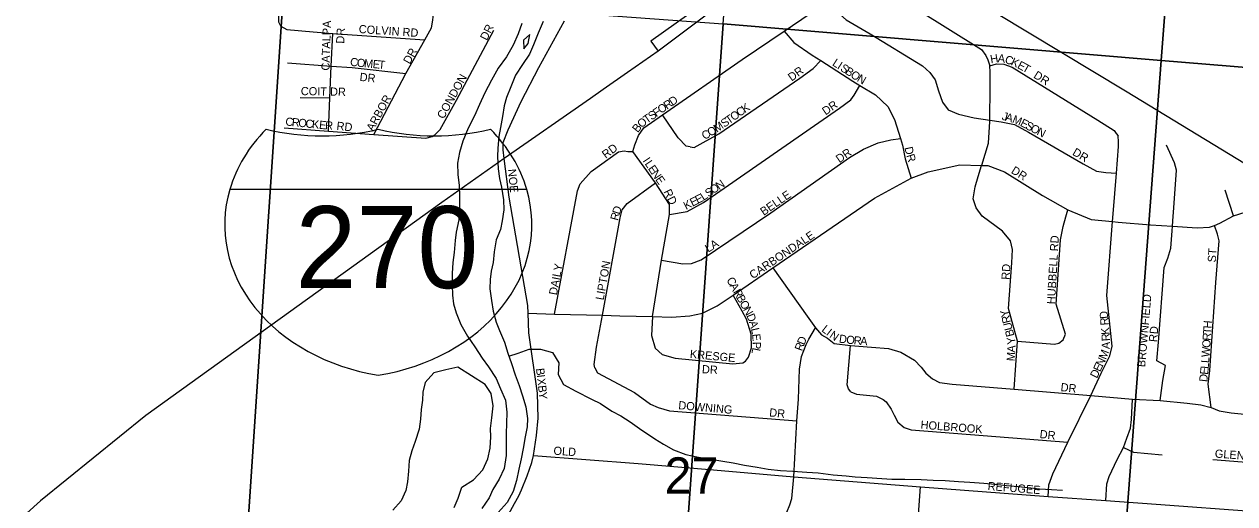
# Model space of a CAD drawing. Extents: x 0 to 34, y 0 to 22.
# Drawn here: x 7.024 to 8.423, y 18.421 to 18.975 of the extents above; entities that cross this region are included whole.
import ezdxf

# ---------------------------------------------------------------- set-up
doc = ezdxf.new("R2010")
doc.units = 0
for name, color, linetype in [('GM_X_City_Street', 7, 'Continuous'), ('GM_X_City_Street_Text', 7, 'Continuous'), ('GM_X_Interchange_Ramps', 7, 'Continuous'), ('GM_X_Interstate_Location', 7, 'Continuous'), ('GM_X_Interstate_Route', 7, 'Continuous'), ('GM_X_Interstate_Shield', 7, 'Continuous'), ('GM_X_Major_River', 7, 'Continuous'), ('GM_X_Minor_Lake', 7, 'Continuous'), ('GM_X_Minor_River', 7, 'Continuous'), ('GM_X_Rail_Line', 7, 'Continuous'), ('GM_X_Section', 7, 'Continuous'), ('GM_X_Section_Text', 7, 'Continuous')]:
    doc.layers.add(name, color=color, linetype=linetype)

msp = doc.modelspace()

# ---------------------------------------------------------------- linework, layer by layer
at = {"layer": 'GM_X_City_Street'}
for points in [[(7.7277, 18.8279), (7.7297, 18.8355), (7.7341, 18.846), (7.7403, 18.855), (7.7619, 18.87), (7.8538, 18.9339), (7.9024, 18.9667), (7.9529, 19.0008), (7.9837, 19.0216), (7.9903, 19.026), (7.9974, 19.0266), (8.0199, 19.0148), (8.1304, 18.9454), (8.1355, 18.9384), (8.1377, 18.9334), (8.1402, 18.9266)], [(7.3208, 18.9725), (7.3183, 18.9771), (7.3189, 18.9915), (7.3179, 18.9976), (7.3181, 19.0078)], [(7.9529, 19.0008), (7.9605, 18.9917), (7.9742, 18.9797), (8.0018, 18.9635), (8.0623, 18.9266), (8.0709, 18.9189), (8.0768, 18.9104), (8.0807, 18.8978), (8.0853, 18.8848), (8.092, 18.8759), (8.1039, 18.8707), (8.122, 18.8666), (8.1401, 18.864), (8.1533, 18.8621), (8.1687, 18.8588), (8.1848, 18.8501), (8.248, 18.8135), (8.2633, 18.8049), (8.2742, 18.8035), (8.2864, 18.8028)], [(7.4283, 18.8473), (7.4652, 18.9179), (7.4872, 18.9566), (7.495, 18.9705), (7.4959, 18.9769), (7.4982, 18.9939)], [(7.3208, 18.9725), (7.3279, 18.9686), (7.3581, 18.9657), (7.3807, 18.9641), (7.4872, 18.9566)], [(7.5744, 18.3911), (7.5908, 18.4214), (7.5959, 18.4304), (7.5989, 18.4371), (7.6053, 18.4533), (7.6109, 18.4689), (7.6129, 18.4768), (7.6161, 18.4998), (7.6182, 18.52), (7.6175, 18.5489), (7.6073, 18.6183), (7.6066, 18.641), (7.6063, 18.6498), (7.5846, 18.7749), (7.5789, 18.8195), (7.5776, 18.8296), (7.5777, 18.838), (7.5834, 18.8528), (7.5984, 18.8853), (7.6191, 18.9248), (7.6485, 18.9786)], [(7.3759, 18.8513), (7.3775, 18.8897), (7.3791, 18.9263), (7.3807, 18.9641)], [(7.4986, 18.847), (7.5048, 18.853), (7.5236, 18.8871), (7.5668, 18.9679)], [(7.9024, 18.9667), (7.9136, 18.9536), (7.9348, 18.9391), (7.9449, 18.9326), (7.9819, 18.9089), (7.99, 18.904), (8.008, 18.8932), (8.0221, 18.8796), (8.0301, 18.8647), (8.0367, 18.8426), (8.039, 18.8349), (8.0424, 18.8192), (8.0493, 18.7968)], [(7.3283, 18.9302), (7.3791, 18.9263), (7.4034, 18.9245), (7.4652, 18.9179)], [(7.7936, 18.833), (7.7985, 18.8322), (7.8271, 18.8483), (7.9207, 18.9124), (7.936, 18.9235), (7.9449, 18.9326)], [(8.1402, 18.9266), (8.1478, 18.9291), (8.1561, 18.9285), (8.1659, 18.9249), (8.2648, 18.8637), (8.2839, 18.8519), (8.2861, 18.8484), (8.2883, 18.8457)], [(8.168, 18.5535), (8.1719, 18.6088), (8.1618, 18.6464), (8.1655, 18.6991), (8.1662, 18.7146), (8.1641, 18.7245), (8.1549, 18.7357), (8.1311, 18.7529), (8.1241, 18.7625), (8.1209, 18.7732), (8.1231, 18.7868), (8.1267, 18.7989), (8.1306, 18.8117), (8.1307, 18.8121), (8.1384, 18.8374), (8.1401, 18.8624), (8.1401, 18.864), (8.1405, 18.9023), (8.1405, 18.9197), (8.1402, 18.9266)], [(7.7701, 18.7551), (7.7902, 18.7583), (7.8093, 18.7689), (7.9665, 18.8777), (7.9795, 18.8873), (7.9834, 18.8929), (7.99, 18.904)], [(7.3433, 18.89), (7.3775, 18.8897)], [(7.7936, 18.833), (7.7891, 18.8339), (7.7798, 18.8436), (7.7619, 18.87)], [(7.3245, 18.8551), (7.3759, 18.8513), (7.4283, 18.8473), (7.4883, 18.8431), (7.4955, 18.8452), (7.4986, 18.847)], [(8.2073, 18.4294), (8.2084, 18.4431), (8.2128, 18.4557), (8.2303, 18.4921), (8.2569, 18.546), (8.2687, 18.5719), (8.2788, 18.5918), (8.2816, 18.6029), (8.2751, 18.6615), (8.282, 18.7469), (8.2827, 18.7559), (8.2864, 18.8028), (8.2888, 18.8336), (8.2889, 18.8389), (8.2883, 18.8457)], [(7.7607, 18.7024), (7.7852, 18.6981), (7.7954, 18.6986), (7.8065, 18.7026), (7.8869, 18.7571), (7.9778, 18.8206), (7.9939, 18.8305), (8.011, 18.8377), (8.0255, 18.8412), (8.0367, 18.8426)], [(8.3519, 18.7531), (8.3522, 18.7572), (8.3556, 18.806), (8.3535, 18.8148), (8.3444, 18.8351)], [(7.637, 18.64), (7.6636, 18.7822), (7.6665, 18.7905), (7.6792, 18.8046), (7.7111, 18.8275), (7.7175, 18.8285), (7.7216, 18.8277), (7.7277, 18.8279)], [(7.7503, 18.6371), (7.7607, 18.7024), (7.7701, 18.7551), (7.7699, 18.7667), (7.7536, 18.7914), (7.7277, 18.8279)], [(7.6066, 18.641), (7.637, 18.64), (7.6924, 18.6386), (7.7125, 18.6381), (7.7503, 18.6371), (7.7722, 18.6365), (7.7934, 18.638), (7.8082, 18.6411), (7.825, 18.6495), (7.8433, 18.662), (7.8893, 18.6935), (8.0067, 18.774), (8.0493, 18.7968), (8.069, 18.8043), (8.1054, 18.8123), (8.1306, 18.8117), (8.1379, 18.8116), (8.1571, 18.8044), (8.2011, 18.7769), (8.2302, 18.7602), (8.2573, 18.7492), (8.282, 18.7469), (8.2882, 18.7463), (8.3256, 18.7432), (8.3511, 18.7415), (8.3795, 18.7395), (8.3939, 18.7403), (8.3995, 18.7423), (8.4057, 18.7448)], [(7.6837, 18.5779), (7.6827, 18.5818), (7.6857, 18.6018), (7.6924, 18.6386), (7.7129, 18.7512), (7.7154, 18.7602), (7.7208, 18.7677), (7.7536, 18.7914)], [(8.4216, 18.7533), (8.4122, 18.7832)], [(8.225, 18.6103), (8.2275, 18.6168), (8.2167, 18.6513), (8.2216, 18.7256), (8.225, 18.7411), (8.2278, 18.7524), (8.2302, 18.7602)], [(8.3368, 18.5402), (8.3398, 18.5632), (8.3432, 18.5807), (8.333, 18.586), (8.3349, 18.6076), (8.3416, 18.694), (8.3456, 18.7045), (8.3492, 18.7162), (8.3508, 18.7363), (8.3511, 18.7415), (8.3519, 18.7531)], [(8.4057, 18.7448), (8.406, 18.7449), (8.4216, 18.7533), (8.4351, 18.7577), (8.4468, 18.7582), (8.4711, 18.7455), (8.5285, 18.7102), (8.6208, 18.6507)], [(8.3958, 18.5322), (8.3922, 18.5593), (8.3944, 18.5748), (8.4013, 18.6764), (8.4049, 18.7245), (8.4032, 18.7322), (8.3995, 18.7423)], [(7.8893, 18.6935), (7.9288, 18.6378), (7.9387, 18.624), (7.9457, 18.6162), (7.9525, 18.6123), (7.9603, 18.6061), (7.9789, 18.6038), (8.0032, 18.602), (8.0228, 18.6002), (8.0373, 18.596), (8.0529, 18.5868), (8.0606, 18.5789), (8.066, 18.5718), (8.0739, 18.5654), (8.0821, 18.5609), (8.0964, 18.5591), (8.168, 18.5535), (8.2569, 18.546), (8.3051, 18.542), (8.3368, 18.5402), (8.3682, 18.5374), (8.3838, 18.5353), (8.3958, 18.5322), (8.4049, 18.5282), (8.4188, 18.5259), (8.4381, 18.5243)], [(7.8578, 18.5858), (7.8613, 18.5903), (7.8645, 18.6012), (7.8641, 18.6168), (7.8588, 18.6343), (7.854, 18.6435), (7.8433, 18.662)], [(7.7503, 18.6371), (7.7491, 18.6153), (7.7534, 18.6008), (7.7615, 18.5934), (7.7766, 18.589), (7.843, 18.5827), (7.8547, 18.5839), (7.8578, 18.5858)], [(7.8731, 18.2583), (7.8763, 18.3209), (7.8873, 18.3541), (7.8883, 18.3684), (7.8899, 18.3787), (7.8962, 18.3942), (7.9054, 18.4113), (7.9089, 18.42), (7.9112, 18.4273), (7.9135, 18.4521), (7.9171, 18.5169), (7.9189, 18.5419), (7.92, 18.5765), (7.9225, 18.5909), (7.9277, 18.6049), (7.9309, 18.6112), (7.9387, 18.624)], [(8.1719, 18.6088), (8.2147, 18.6055), (8.2197, 18.6065), (8.225, 18.6103)], [(7.9794, 18.5504), (7.9766, 18.5537), (7.9753, 18.5583), (7.9789, 18.6038)], [(7.6837, 18.5779), (7.6866, 18.5722), (7.7293, 18.5494), (7.7481, 18.5359), (7.7568, 18.5323), (7.7698, 18.5285), (7.9171, 18.5169)], [(7.9794, 18.5504), (7.986, 18.5475), (8.0091, 18.5452), (8.0167, 18.5415), (8.0203, 18.5386), (8.0262, 18.5302), (8.0294, 18.5233), (8.0338, 18.5154), (8.0409, 18.5093), (8.0491, 18.5064), (8.2303, 18.4921)], [(8.274, 18.4248), (8.2753, 18.4439), (8.2781, 18.4526), (8.2872, 18.4722), (8.2944, 18.486), (8.2985, 18.4968), (8.3026, 18.5083), (8.3036, 18.5184), (8.3051, 18.542)], [(8.2944, 18.486), (8.3061, 18.4807), (8.3394, 18.4777)], [(7.6129, 18.4768), (7.7338, 18.4674), (7.8206, 18.4602), (7.9135, 18.4521), (8.0598, 18.4406), (8.2073, 18.4294), (8.274, 18.4248), (8.3322, 18.4205), (8.4476, 18.4123)], [(8.3978, 18.4722), (8.4509, 18.468)], [(8.0404, 18.2075), (8.0391, 18.2208), (8.0401, 18.2337), (8.0444, 18.289), (8.0468, 18.3197), (8.0557, 18.3816), (8.0598, 18.4406)]]:
    msp.add_lwpolyline(points, dxfattribs=at)
at = {"layer": 'GM_X_Interchange_Ramps'}
msp.add_lwpolyline([(7.9239, 19.08), (7.7484, 18.9552), (7.7568, 18.9437)], dxfattribs=at)
at = {"layer": 'GM_X_Interstate_Route'}
for points in [[(7.9438, 19.0832), (7.8108, 18.9839), (7.7568, 18.9437)], [(7.7568, 18.9437), (7.7212, 18.9189)], [(7.7212, 18.9189), (7.6934, 18.8994), (7.6785, 18.889)], [(7.6785, 18.889), (7.5789, 18.8195), (7.5067, 18.769), (7.1647, 18.5231), (7.0432, 18.4244), (7.0075, 18.3925), (6.9382, 18.3304), (6.8835, 18.2785), (6.7808, 18.1846), (6.7503, 18.1547)]]:
    msp.add_lwpolyline(points, dxfattribs=at)
at = {"layer": 'GM_X_Interstate_Shield'}
msp.add_line((7.6051, 18.7839), (7.2617, 18.7839), dxfattribs=at)
msp.add_line((7.6051, 18.7839), (7.2617, 18.7839), dxfattribs=at)
for centre, start_param, end_param in [((7.4778, 18.7433), 2.47259, 2.911027), ((7.3685, 19.0233), 4.415841, 5.008937), ((7.4982, 19.0233), 4.415841, 5.008937), ((7.389, 18.7433), 0.230566, 0.669003), ((7.4778, 18.7433), 2.911027, 4.511031), ((7.389, 18.7433), 4.913747, 6.513751)]:
    msp.add_ellipse(centre, major_axis=(0.2219, 0), ratio=0.8, start_param=start_param, end_param=end_param, dxfattribs=at)
at = {"layer": 'GM_X_Major_River'}
for points in [[(7.5993, 18.9755), (7.5951, 18.9637), (7.5894, 18.9504), (7.5815, 18.9368), (7.572, 18.9239), (7.5644, 18.9099), (7.5564, 18.8954), (7.5503, 18.8818)], [(7.6239, 18.9777), (7.6182, 18.9644), (7.6129, 18.9508), (7.6083, 18.9401), (7.6, 18.928), (7.592, 18.9159)], [(7.6084, 18.9629), (7.6012, 18.9561), (7.6015, 18.9462)], [(7.6015, 18.9462), (7.6065, 18.9523), (7.6084, 18.9629)], [(7.592, 18.9159), (7.5867, 18.9022), (7.5814, 18.8901), (7.5787, 18.8806), (7.5768, 18.8681), (7.5745, 18.8556), (7.5726, 18.845), (7.5714, 18.8317), (7.571, 18.8218), (7.5718, 18.8078), (7.5736, 18.7964), (7.5759, 18.7865), (7.5781, 18.7721), (7.5785, 18.7603), (7.5766, 18.7478), (7.5747, 18.7376), (7.5697, 18.7258), (7.5674, 18.7118), (7.5663, 18.6996), (7.564, 18.6894), (7.5628, 18.6799), (7.5624, 18.6693), (7.5643, 18.6556), (7.5662, 18.6435), (7.5695, 18.6306), (7.5733, 18.6211), (7.5793, 18.6078), (7.5831, 18.5949), (7.5872, 18.5831), (7.5914, 18.5698), (7.5963, 18.5577), (7.6, 18.5455), (7.6038, 18.533), (7.6057, 18.5197), (7.6053, 18.5099), (7.6033, 18.4985), (7.6007, 18.4848), (7.5984, 18.4731), (7.5957, 18.4609), (7.593, 18.448), (7.5892, 18.4351), (7.5824, 18.4226), (7.5718, 18.4109)], [(7.5503, 18.8818), (7.5446, 18.8689), (7.5371, 18.8545), (7.531, 18.8397), (7.5272, 18.8264), (7.5249, 18.8143), (7.5252, 18.801), (7.5267, 18.7885), (7.5271, 18.7756), (7.5274, 18.7634), (7.5263, 18.749), (7.5232, 18.7346), (7.5224, 18.7251), (7.5209, 18.7111), (7.5197, 18.6997), (7.5186, 18.6868), (7.5186, 18.6735), (7.5193, 18.6618), (7.5204, 18.6519), (7.5234, 18.6416), (7.5287, 18.628), (7.5366, 18.6147), (7.5449, 18.6021), (7.5536, 18.5892), (7.5608, 18.579), (7.5698, 18.5657), (7.5747, 18.5539), (7.5803, 18.5406), (7.5818, 18.527), (7.5814, 18.5137), (7.581, 18.5023), (7.581, 18.4769), (7.5787, 18.4617), (7.573, 18.4496), (7.5658, 18.4374), (7.5616, 18.428), (7.5529, 18.4155)]]:
    msp.add_lwpolyline(points, dxfattribs=at)
at = {"layer": 'GM_X_Minor_Lake'}
for points in [[(7.5254, 18.5786), (7.5114, 18.5757), (7.4977, 18.5724), (7.4875, 18.561), (7.4848, 18.55), (7.4843, 18.5406), (7.4831, 18.5299), (7.4823, 18.5189), (7.4807, 18.5072), (7.4761, 18.4928), (7.4722, 18.4822), (7.4691, 18.4712), (7.4683, 18.4587), (7.4671, 18.4465), (7.4651, 18.4363), (7.4598, 18.4246), (7.4503, 18.4136)], [(7.557, 18.5587), (7.5254, 18.5786)], [(7.521, 18.4166), (7.5256, 18.4276), (7.5298, 18.4401), (7.5435, 18.4487), (7.5542, 18.4604), (7.5599, 18.4729), (7.5626, 18.4854), (7.5635, 18.4983), (7.5631, 18.5078), (7.5647, 18.5203), (7.5663, 18.534), (7.5638, 18.5484), (7.557, 18.5587)]]:
    msp.add_lwpolyline(points, dxfattribs=at)
at = {"layer": 'GM_X_Minor_River'}
msp.add_lwpolyline([(7.5843, 18.5915), (7.5951, 18.5949), (7.6076, 18.5994), (7.6208, 18.5997), (7.6348, 18.5958), (7.6419, 18.5836), (7.6414, 18.5704), (7.6474, 18.5589), (7.6617, 18.5509), (7.6798, 18.542), (7.69, 18.5367), (7.7032, 18.5278), (7.7137, 18.5225), (7.7243, 18.5156), (7.7352, 18.5079), (7.7529, 18.496), (7.7631, 18.4899), (7.7744, 18.4834), (7.7887, 18.478), (7.8034, 18.4749), (7.8201, 18.4721), (7.8314, 18.4701), (7.8435, 18.4682), (7.8567, 18.4658), (7.8711, 18.4634), (7.8839, 18.4611), (7.8983, 18.4595), (7.9126, 18.4586), (7.9285, 18.4574), (7.9417, 18.4566), (7.9591, 18.4546), (7.9742, 18.4533), (7.9844, 18.4521), (7.9984, 18.4513), (8.0154, 18.4504), (8.0268, 18.4496), (8.0419, 18.4495), (8.0608, 18.449), (8.0744, 18.4485), (8.0884, 18.4481), (8.1039, 18.4469), (8.1171, 18.446), (8.133, 18.4448), (8.1462, 18.4436), (8.1595, 18.442), (8.1727, 18.4411), (8.184, 18.4399), (8.1976, 18.4383), (8.2112, 18.4375), (8.2241, 18.4366)], dxfattribs=at)
at = {"layer": 'GM_X_Rail_Line'}
msp.add_lwpolyline([(6.6636, 19.3159), (7.0524, 19.2852), (7.6258, 19.2334), (7.6994, 19.2269), (7.7338, 19.2217), (7.7924, 19.2016), (7.8578, 19.1642), (8.0007, 19.0761), (8.2969, 18.8979), (8.814, 18.5835), (9.2779, 18.3027), (9.4, 18.2291)], dxfattribs=at)
at = {"layer": 'GM_X_Section'}
for points in [[(7.911, 19.983), (8.4159, 19.9436), (8.3382, 18.9328), (7.832, 18.9749)], [(8.4159, 19.9436), (8.9298, 19.9037), (8.8584, 18.8902), (8.3382, 18.9328)], [(6.8218, 19.0519), (7.324, 19.0124), (7.2561, 17.997), (6.7511, 18.0375)], [(7.324, 19.0124), (7.832, 18.9749), (7.7594, 17.9553), (7.2561, 17.997)], [(7.832, 18.9749), (8.3382, 18.9328), (8.2612, 17.9133), (7.7594, 17.9553)], [(8.3382, 18.9328), (8.8584, 18.8902), (8.7853, 17.8721), (8.2873, 17.9124), (8.2612, 17.9133)]]:
    msp.add_lwpolyline(points, close=True, dxfattribs=at)

# ---------------------------------------------------------------- texts
at = {"layer": 'GM_X_City_Street_Text'}
for s, rotation, p in [('CATALPA', 88.2125, (7.377, 18.921)), ('DR', 86.989, (7.394, 18.952)), ('COLVIN RD', 356.1852, (7.4106, 18.9645)), ('DR', 63.4404, (7.5589, 18.9552)), ('DR', 60.6435, (7.4698, 18.9278)), ('C', 351.5677, (7.4003, 18.9269)), ('O', 354.7106, (7.4083, 18.9257)), ('M', 354.9363, (7.4166, 18.925)), ('E', 354.9391, (7.4266, 18.9241)), ('T', 354.9119, (7.4332, 18.9235)), ('L', 327.1663, (7.9573, 18.9276)), ('I', 327.18, (7.9629, 18.9239)), ('S', 327.1984, (7.9664, 18.9217)), ('H', 10.127, (8.1414, 18.9294)), ('A', 354.4612, (8.1489, 18.9308)), ('C', 342.1795, (8.1567, 18.9301)), ('K', 335.3317, (8.1636, 18.9279)), ('E', 331.2718, (8.171, 18.9245)), ('T', 330.5262, (8.1768, 18.9214)), ('DR', 353.9946, (7.4115, 18.9093)), ('CONDON', 60.8514, (7.5089, 18.8645)), ('DR', 36.2589, (7.9111, 18.9083)), ('B', 327.1787, (7.972, 18.9181)), ('O', 327.1768, (7.9783, 18.914)), ('N', 330.3585, (7.9858, 18.9092)), ('DR', 327.9971, (8.1898, 18.9134)), ('COIT DR', 358.9549, (7.3438, 18.8928)), ('ARBOR', 61.2912, (7.4273, 18.8503)), ('R', 34.6936, (7.767, 18.8757)), ('D', 34.6987, (7.7732, 18.88)), ('DR', 34.4987, (7.9503, 18.8692)), ('T', 35.0166, (7.7437, 18.8596)), ('S', 34.7055, (7.7492, 18.8634)), ('F', 34.6898, (7.7546, 18.8672)), ('O', 34.7145, (7.7601, 18.871)), ('O', 35.0837, (7.8441, 18.8626)), ('C', 35.0776, (7.8509, 18.8674)), ('K', 35.0601, (7.857, 18.8717)), ('J', 345.0094, (8.1534, 18.8645)), ('A', 345.0387, (8.1574, 18.8634)), ('C', 354.3812, (7.3257, 18.8578)), ('R', 354.3868, (7.3331, 18.8571)), ('O', 354.3841, (7.3406, 18.8564)), ('C', 354.3868, (7.3489, 18.8555)), ('K', 354.3946, (7.3563, 18.8548)), ('E', 354.39, (7.3646, 18.854)), ('R', 356.6654, (7.3717, 18.8533)), ('RD', 353.982, (7.3848, 18.8528)), ('B', 51.0027, (7.7332, 18.8488)), ('O', 40.8692, (7.7376, 18.8543)), ('M', 33.7729, (7.8247, 18.8493)), ('S', 35.0889, (7.8332, 18.855)), ('T', 35.0614, (7.8386, 18.8588)), ('M', 338.0092, (8.1652, 18.8613)), ('E', 332.543, (8.1743, 18.8577)), ('S', 332.2987, (8.1802, 18.8546)), ('O', 332.3017, (8.1861, 18.8515)), ('C', 30.1515, (7.8104, 18.8409)), ('O', 30.3544, (7.8169, 18.8447)), ('N', 332.322, (8.1935, 18.8476)), ('RD', 36.2494, (7.6962, 18.8191)), ('DR', 34.4981, (7.9662, 18.8141)), ('D', 282.2917, (8.0414, 18.8322)), ('DR', 329.5322, (8.2347, 18.8243)), ('I', 303.7386, (7.7386, 18.817)), ('L', 303.755, (7.7409, 18.8136)), ('R', 287.2061, (8.0434, 18.8232)), ('NOE', 275.9031, (7.5831, 18.8071)), ('E', 303.7723, (7.7446, 18.808)), ('N', 303.7689, (7.7483, 18.8025)), ('DR', 327.9971, (8.1639, 18.8034)), ('E', 304.9033, (7.7531, 18.7954)), ('O', 34.8766, (7.8205, 18.7783)), ('N', 34.8846, (7.8273, 18.783)), ('RD', 296.1457, (7.7627, 18.7814)), ('E', 26.6737, (7.7963, 18.7639)), ('E', 28.0312, (7.8025, 18.767)), ('L', 33.4742, (7.8092, 18.7706)), ('S', 34.8186, (7.815, 18.7745)), ('BELLE', 34.5646, (7.8788, 18.7533)), ('D', 71.724, (7.7123, 18.7544)), ('K', 26.653, (7.7889, 18.7602)), ('R', 75.092, (7.7104, 18.7473)), ('CARBONDALE', 34.02, (7.8662, 18.6801)), ('LA', 32.0127, (7.8146, 18.7108)), ('HUBBELL RD', 86.7474, (8.2154, 18.6512)), ('ST', 86.4262, (8.4012, 18.6995)), ('DAILY', 79.2164, (7.6397, 18.6614)), ('LIPTON', 79.5892, (7.6937, 18.6556)), ('RD', 86.989, (8.1629, 18.6795)), ('C', 299.4226, (7.8354, 18.6795)), ('A', 299.4392, (7.839, 18.6729)), ('R', 299.4543, (7.8431, 18.6657)), ('B', 299.4226, (7.8468, 18.6591)), ('BROWNFIELD', 85.0288, (8.3195, 18.5785)), ('O', 299.4392, (7.8505, 18.6526)), ('N', 299.4392, (7.8546, 18.6453)), ('D', 292.1626, (7.8586, 18.6384)), ('Y', 104.2218, (8.1628, 18.6378)), ('R', 104.2306, (8.1646, 18.6306)), ('D', 94.6674, (8.2769, 18.6349)), ('R', 94.6688, (8.2775, 18.6274)), ('A', 286.0294, (7.8616, 18.6309)), ('L', 282.8963, (7.8639, 18.623)), ('L', 321.7369, (7.9449, 18.6208)), ('I', 321.755, (7.9502, 18.6166)), ('N', 325.2912, (7.954, 18.6137)), ('U', 104.243, (8.1667, 18.6225)), ('B', 104.6097, (8.1685, 18.6152)), ('K', 94.6549, (8.2784, 18.6166)), ('RD', 84.2818, (8.3331, 18.6074)), ('T', 85.9755, (8.3958, 18.6166)), ('H', 85.9751, (8.3962, 18.6232)), ('E', 275.3082, (7.8653, 18.6169)), ('P', 270.4372, (7.866, 18.6079)), ('R', 69.66, (7.923, 18.5967)), ('D', 67.9956, (7.9256, 18.6036)), ('D', 352.3376, (7.9653, 18.6072)), ('O', 353.728, (7.9738, 18.6061)), ('R', 355.9733, (7.9825, 18.6051)), ('A', 356.1082, (7.99, 18.6046)), ('Y', 97.3935, (8.1699, 18.6057)), ('R', 94.2935, (8.279, 18.6091)), ('A', 87.3807, (8.2786, 18.5995)), ('O', 85.9732, (8.3947, 18.6008)), ('R', 85.9646, (8.3952, 18.6091)), ('KRESGE', 354.7089, (7.7931, 18.5895)), ('L', 257.7793, (7.8661, 18.6018)), ('M', 86.1362, (8.1687, 18.5854)), ('A', 86.1532, (8.1694, 18.5954)), ('M', 68.4798, (8.2742, 18.5869)), ('W', 85.9603, (8.3939, 18.59)), ('DR', 356.9884, (7.8072, 18.5718)), ('E', 64.4979, (8.2675, 18.5727)), ('N', 64.4906, (8.2704, 18.5787)), ('E', 84.0454, (8.3922, 18.5697)), ('L', 85.6073, (8.3929, 18.5766)), ('L', 85.9365, (8.3934, 18.5833)), ('B', 276.6701, (7.6156, 18.5771)), ('I', 276.6741, (7.6165, 18.5697)), ('X', 276.6844, (7.6169, 18.5655)), ('D', 64.5103, (8.2639, 18.5652)), ('D', 83.3412, (8.3912, 18.5613)), ('B', 276.3026, (7.6179, 18.5573)), ('Y', 273.9595, (7.6187, 18.5499)), ('DR', 353.9832, (8.2215, 18.5512)), ('DOWNING', 354.9572, (7.7798, 18.5303)), ('DR', 353.9946, (7.8848, 18.522)), ('HOLBROOK', 355.544, (8.0598, 18.5078)), ('DR', 353.9946, (8.1973, 18.497)), ('OLD', 356.0569, (7.6356, 18.4778)), ('GLENBRIAR', 355.6563, (8.3998, 18.4745)), ('REFUGEE', 355.4612, (8.1373, 18.437))]:
    msp.add_text(s, height=0.00947, rotation=rotation, dxfattribs=at).set_placement(p)
at = {"layer": 'GM_X_Interstate_Location'}
for s in ['-', '.', ',']:
    msp.add_text(s, height=0.000189, dxfattribs=at).set_placement((7.4333, 18.7172))
msp.add_text('270', height=0.000189, rotation=0, dxfattribs=at).set_placement((7.3755, 18.678))
at = {"layer": 'GM_X_Interstate_Shield'}
msp.add_text('270', height=0.0947, dxfattribs=at).set_placement((7.3377, 18.67))
at = {"layer": 'GM_X_Section_Text'}
msp.add_text('27', height=0.04186, rotation=0, dxfattribs=at).set_placement((7.7642, 18.4328))

doc.saveas('drawing.dxf')
